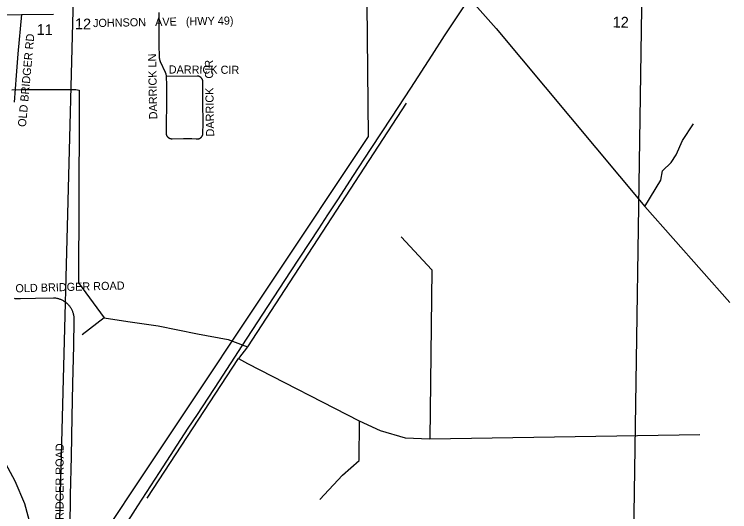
# Model space of a CAD drawing. Extents: x 1670563 to 1761545, y 515755 to 578944.
# Drawn here: x 1719841 to 1726451, y 555467 to 560062 of the extents above; entities that cross this region are included whole.
import ezdxf

# ---------------------------------------------------------------- set-up
doc = ezdxf.new("R2010")
doc.units = 0
for name, color, linetype in [('4_TwnRge', 7, 'Continuous'), ('5_sectionlines', 7, 'Continuous'), ('62_text', 7, 'Continuous'), ('LIMITS', 7, 'Continuous'), ('RR Tracks', 7, 'Continuous'), ('SHP_LINE', 7, 'Continuous'), ('STREETCL', 7, 'Continuous'), ('STRNAMES', 7, 'Continuous')]:
    doc.layers.add(name, color=color, linetype=linetype)

# ---------------------------------------------------------------- blocks, each defined once
blk = doc.blocks.new('CITY_LIMITS02')
at = {"layer": 'LIMITS'}
for points in [[(1723099.2, 560155.2), (1723109.2, 558932.7)], [(1723109.2, 558932.7), (1720401.8, 554869.3)]]:
    blk.add_lwpolyline(points, dxfattribs=at)
blk = doc.blocks.new('RR TRACKS02')
at = {"layer": 'RR Tracks'}
for p, q in [((1723945, 560057.2), (1724147, 560362.4)), ((1723817, 559862.2), (1723945, 560057.2)), ((1723702.2, 559684.9), (1723817, 559862.2)), ((1723503.3, 559380.4), (1723702.2, 559684.9)), ((1723327.6, 559113.1), (1723503.3, 559380.4)), ((1723137.2, 558822.5), (1723327.6, 559113.1)), ((1722967.6, 558563.4), (1723137.2, 558822.5)), ((1722835.8, 558358.3), (1722967.6, 558563.4)), ((1722736.4, 558209.5), (1722835.8, 558358.3)), ((1722653.1, 558080.8), (1722736.4, 558209.5)), ((1722392.7, 557681.6), (1722653.1, 558080.8)), ((1722135.9, 557290.8), (1722392.7, 557681.6)), ((1721945.6, 556999.5), (1722135.9, 557290.8)), ((1721735.2, 556675.7), (1721945.6, 556999.5)), ((1721534, 556366.6), (1721735.2, 556675.7)), ((1721448.5, 556238.7), (1721534, 556366.6)), ((1721182.5, 555827.9), (1721448.5, 556238.7)), ((1720980.5, 555522.6), (1721182.5, 555827.9)), ((1720843.3, 555306.6), (1720980.5, 555522.6))]:
    blk.add_line(p, q, dxfattribs=at)

msp = doc.modelspace()

# ---------------------------------------------------------------- linework, layer by layer
at = {"layer": '4_TwnRge'}
msp.add_lwpolyline([(1725733.2, 565332.9), (1725638.6, 560289.3), (1725635, 560117.2), (1725558.8, 555040.7), (1725527.3, 554856.6), (1725455.2, 549754.1), (1725449.7, 549552), (1725345.7, 544473.4), (1725340.1, 544283.3), (1725293.9, 539262.9), (1725286.5, 539038.8), (1725188.7, 533932.3), (1725191.1, 533766.2), (1725240.1, 528217.8), (1725238.3, 528125.8), (1725278.5, 522949.6), (1725316.5, 517714.2)], dxfattribs=at)
at = {"layer": '5_sectionlines'}
msp.add_lwpolyline([(1720231.1, 547525.9), (1720208.5, 549556.8), (1720246.3, 554813.4), (1720383.9, 560096.2), (1720455.1, 565306)], dxfattribs=at)
at = {"layer": 'SHP_LINE'}
for points in [[(1723904, 560347), (1724072, 560181), (1724294, 559931), (1725668, 558287)], [(1719817, 559364), (1719904, 559368), (1720409, 559368), (1720439, 559360), (1720439, 559138), (1720433, 557581), (1720671, 557257), (1720889, 557223), (1721171, 557184), (1721534, 557111), (1721816, 557058), (1721995, 556990), (1721913, 556883), (1721995, 556835), (1723026, 556306), (1723220, 556218), (1723453, 556151), (1723681, 556141), (1726174, 556180)], [(1723460, 559240), (1721995, 556990)], [(1725668, 558287), (1725815, 558530), (1725831, 558615), (1725909, 558693), (1725957, 558764), (1726015, 558895), (1726118, 559051)], [(1725668, 558287), (1726451, 557400)], [(1723414, 558007), (1723700, 557702), (1723681, 556141)], [(1720671, 557257), (1720467, 557102)], [(1721068, 555591), (1721913, 556883)], [(1722664, 555581), (1722873, 555804), (1723028, 555940), (1723029, 556304)], [(1719690, 556031), (1719844, 555753), (1719936, 555542), (1719987, 555348), (1720091, 555174), (1720201, 555034), (1720255, 554874), (1720258, 554739), (1720280, 554630), (1720347, 554488), (1720339, 554110)]]:
    msp.add_lwpolyline(points, dxfattribs=at)
at = {"layer": 'STREETCL'}
for points in [[(1718259.7, 560036.7), (1718944, 560046.4), (1719715.7, 560057.7), (1719906.5, 560060.3)], [(1719906.5, 560060.3), (1719873.8, 559696.6), (1719856.7, 559497.6), (1719837.9, 559251)], [(1719906.5, 560060.3), (1720202.1, 560064.3)], [(1721177.3, 560077.6), (1721177.3, 559771), (1721178.3, 559680.2), (1721178.2, 559676.3), (1721178.3, 559672.3), (1721178.5, 559668.4), (1721178.9, 559664.4), (1721179.3, 559660.5), (1721179.9, 559656.6), (1721180.7, 559652.7), (1721181.5, 559648.8), (1721182.5, 559645), (1721183.7, 559641.2), (1721184.9, 559637.5), (1721186.3, 559633.8), (1721187.8, 559630.1), (1721189.4, 559626.5), (1721234.4, 559528.1), (1721235.8, 559524.9), (1721237.2, 559521.6), (1721238.4, 559518.3), (1721239.6, 559515), (1721240.6, 559511.6), (1721241.5, 559508.2), (1721242.2, 559504.8), (1721242.9, 559501.3), (1721243.4, 559497.9), (1721243.9, 559494.4), (1721244.2, 559490.9), (1721244.3, 559487.4)], [(1721259.6, 558927), (1721260.9, 558925.8), (1721262.3, 558924.6), (1721263.7, 558923.5), (1721265.1, 558922.5), (1721266.6, 558921.5), (1721268.1, 558920.6), (1721269.6, 558919.7), (1721271.2, 558918.8), (1721272.8, 558918), (1721274.4, 558917.3), (1721276, 558916.6), (1721277.7, 558916), (1721279.4, 558915.5), (1721281.1, 558915), (1721282.8, 558914.5), (1721284.5, 558914.2), (1721286.3, 558913.8), (1721288, 558913.6), (1721289.8, 558913.4), (1721291.6, 558913.2), (1721293.3, 558913.2), (1721295.1, 558913.2), (1721296.9, 558913.2), (1721298.7, 558913.3), (1721403, 558915.2), (1721442.1, 558915.5), (1721481.3, 558914.5), (1721520.4, 558912.1), (1721522.1, 558911.8), (1721523.9, 558911.5), (1721525.7, 558911.3), (1721527.5, 558911.1), (1721529.3, 558911), (1721531.1, 558911), (1721532.9, 558911), (1721534.7, 558911.1), (1721536.5, 558911.2), (1721538.3, 558911.4), (1721540.1, 558911.7), (1721541.9, 558912.1), (1721543.7, 558912.5), (1721545.4, 558912.9), (1721547.1, 558913.4), (1721548.8, 558914), (1721550.5, 558914.7), (1721552.2, 558915.4), (1721553.8, 558916.1), (1721555.5, 558916.9), (1721557, 558917.8), (1721558.6, 558918.7), (1721560.1, 558919.7), (1721561.6, 558920.7), (1721563.1, 558921.8), (1721564.5, 558922.9), (1721565.8, 558924.1), (1721567.2, 558925.3), (1721568.5, 558926.6), (1721569.7, 558927.9), (1721570.9, 558929.2), (1721572.1, 558930.6), (1721573.2, 558932.1), (1721574.2, 558933.5), (1721575.2, 558935), (1721576.1, 558936.6), (1721577, 558938.2), (1721577.9, 558939.8), (1721578.7, 558941.4), (1721579.4, 558943), (1721580, 558944.7), (1721580.6, 558946.4), (1721581.2, 558948.2), (1721581.7, 558949.9), (1721582.1, 558951.6), (1721582.5, 558953.4), (1721582.8, 558955.2), (1721583, 558957), (1721583.2, 558958.8), (1721583.3, 558960.6), (1721583.4, 558962.4), (1721584.5, 559053.7), (1721583.5, 559250.3), (1721582.5, 559428.5), (1721582.8, 559430.4), (1721583, 559432.3), (1721583.1, 559434.2), (1721583.2, 559436.1), (1721583.2, 559438), (1721583.1, 559439.9), (1721583, 559441.8), (1721582.8, 559443.7), (1721582.5, 559445.6), (1721582.2, 559447.5), (1721581.8, 559449.4), (1721581.3, 559451.2), (1721580.8, 559453.1), (1721580.2, 559454.9), (1721579.6, 559456.7), (1721578.8, 559458.4), (1721578.1, 559460.2), (1721577.2, 559461.9), (1721576.3, 559463.6), (1721575.4, 559465.2), (1721574.4, 559466.8), (1721573.3, 559468.4), (1721572.2, 559470), (1721571, 559471.5), (1721569.8, 559472.9), (1721568.5, 559474.3), (1721567.2, 559475.7), (1721565.8, 559477), (1721564.4, 559478.3), (1721562.9, 559479.5), (1721561.4, 559480.7), (1721559.9, 559481.8), (1721558.3, 559482.9), (1721556.7, 559483.9), (1721555, 559484.9), (1721553.4, 559485.8), (1721551.6, 559486.6), (1721549.9, 559487.4), (1721548.1, 559488.1), (1721546.3, 559488.7), (1721544.5, 559489.3), (1721542.7, 559489.8), (1721540.8, 559490.3), (1721539, 559490.7), (1721537.1, 559491), (1721535.2, 559491.3), (1721533.3, 559491.5), (1721531.4, 559491.6), (1721244.3, 559487.4)], [(1721244.3, 559487.4), (1721247.4, 559407.9), (1721247.4, 559250.2)], [(1721247.4, 559250.2), (1721245.7, 559193.9), (1721244.5, 559083.9), (1721245.3, 559022.5), (1721243.4, 558965), (1721243.4, 558963.3), (1721243.5, 558961.5), (1721243.6, 558959.7), (1721243.8, 558957.9), (1721244.1, 558956.2), (1721244.4, 558954.4), (1721244.7, 558952.7), (1721245.2, 558951), (1721245.7, 558949.3), (1721246.2, 558947.6), (1721246.8, 558945.9), (1721247.5, 558944.3), (1721248.2, 558942.7), (1721249, 558941.1), (1721249.8, 558939.5), (1721250.7, 558938), (1721251.7, 558936.5), (1721252.6, 558935), (1721253.7, 558933.6), (1721254.8, 558932.2), (1721255.9, 558930.8), (1721257.1, 558929.5), (1721258.3, 558928.2), (1721259.6, 558927)], [(1719839, 557438.8), (1719846.5, 557437.4), (1719854, 557436.2), (1719861.5, 557435.3), (1719897.1, 557436.9), (1720036.9, 557440.4), (1720201.7, 557443.9), (1720208.6, 557443.5), (1720215.4, 557442.8), (1720222.3, 557441.9), (1720229, 557440.8), (1720235.8, 557439.5), (1720242.5, 557437.9), (1720249.1, 557436), (1720255.7, 557434), (1720262.2, 557431.7), (1720268.6, 557429.2), (1720274.9, 557426.5), (1720281.1, 557423.5), (1720287.2, 557420.4), (1720293.2, 557417), (1720299.1, 557413.4), (1720304.9, 557409.7), (1720310.5, 557405.7), (1720316, 557401.5), (1720321.3, 557397.2), (1720326.5, 557392.7), (1720331.5, 557388), (1720336.4, 557383.1), (1720341.1, 557378), (1720345.6, 557372.8), (1720349.9, 557367.5), (1720354, 557362), (1720358, 557356.4), (1720361.7, 557350.6), (1720365.3, 557344.7), (1720368.6, 557338.7), (1720371.7, 557332.5), (1720374.7, 557326.3), (1720377.4, 557320), (1720379.8, 557313.6), (1720382.1, 557307.1), (1720384.1, 557300.5), (1720385.9, 557293.8), (1720387.5, 557287.1), (1720388.8, 557280.4), (1720389.9, 557273.6), (1720390.8, 557266.8), (1720391.4, 557259.9), (1720391.8, 557253.1), (1720392, 557246.2), (1720391.9, 557239.3), (1720391.6, 557232.4), (1720387.3, 557004), (1720379.6, 556648.4), (1720373.2, 556342.4), (1720365.4, 555977), (1720358.3, 555619.2), (1720352.6, 555315.4)]]:
    msp.add_lwpolyline(points, dxfattribs=at)

# ---------------------------------------------------------------- block references
for name in ['CITY_LIMITS02', 'RR TRACKS02']:
    msp.add_blockref(name, (0, 0), dxfattribs=at)

# ---------------------------------------------------------------- texts
at = {"layer": '62_text'}
for s, rotation, p in [('12', 358.92835, (1725368.6, 559941)), ('11', 358.9284, (1720047, 559872.3)), ('12', 358.92836, (1720400.1, 559924.7))]:
    msp.add_text(s, height=100, rotation=rotation, dxfattribs=at).set_placement(p)
at = {"layer": 'STRNAMES'}
for s, rotation, p in [('JOHNSON   AVE   (HWY 49)', 1.05196, (1720568.4, 559944)), ('OLD BRIDGER RD', 84.74353, (1719947.6, 559019.4)), ('DARRICK LN', 91, (1721161.7, 559092.6)), ('DARRICK   CIR', 91, (1721687.8, 558934.3)), ('DARRICK CIR', 359.67643, (1721267.3, 559515.5)), ('OLD BRIDGER ROAD', 1.54696, (1719851.9, 557492.9)), ('OLD BRIDGER ROAD', 89.92224, (1720295.5, 555089.6))]:
    msp.add_text(s, height=75, rotation=rotation, dxfattribs=at).set_placement(p)

doc.saveas('drawing.dxf')
